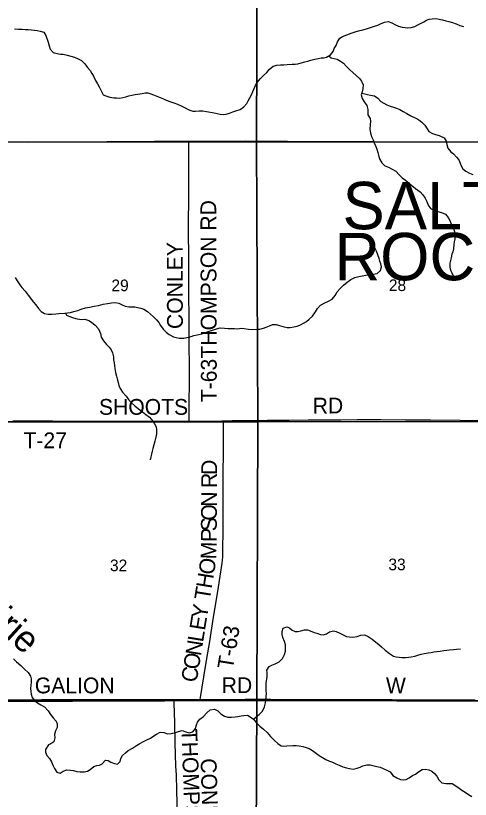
# Model space of a CAD drawing. Extents: x 1584893 to 1934202, y 663575 to 1091909.
# Drawn here: x 1751645 to 1760284, y 962130 to 977008 of the extents above; entities that cross this region are included whole.
import ezdxf

# ---------------------------------------------------------------- set-up
doc = ezdxf.new("R2010")
doc.units = 0
for name, color, linetype in [('GM_X_County_Road', 7, 'Continuous'), ('GM_X_County_Road_Text', 7, 'Continuous'), ('GM_X_Minor_River', 7, 'Continuous'), ('GM_X_Minor_River_Text', 7, 'Continuous'), ('GM_X_Section', 7, 'Continuous'), ('GM_X_Section_Text', 7, 'Continuous'), ('GM_X_Township', 7, 'Continuous'), ('GM_X_Township_Road', 7, 'Continuous'), ('GM_X_Township_Road_Text', 7, 'Continuous'), ('GM_X_Township_Text', 7, 'Continuous')]:
    doc.layers.add(name, color=color, linetype=linetype)

msp = doc.modelspace()

# ---------------------------------------------------------------- linework, layer by layer
at = {"layer": 'GM_X_County_Road'}
for points in [[(1748312, 963988), (1748315, 963988), (1748561, 963992), (1748972, 963998), (1749579, 964004), (1749956, 964007), (1750227, 964011), (1750366, 964012), (1750760, 964016), (1751373, 964018), (1751527, 964020), (1751741, 964020), (1752139, 964022), (1752385, 964022), (1753041, 964023), (1753629, 964024), (1754134, 964025), (1754434, 964026), (1754654, 964027)], [(1754654, 964027), (1754715, 964028), (1754944, 964027), (1754979, 964027), (1755092, 964026), (1755152, 964026)], [(1755152, 964026), (1755174, 964026), (1755615, 964027), (1755790, 964028), (1756007, 964029), (1756280, 964030), (1756495, 964029), (1756895, 964028), (1757116, 964027), (1757346, 964027), (1757812, 964025), (1758012, 964024), (1758470, 964024), (1758651, 964023), (1758798, 964022), (1759061, 964021), (1759635, 964019), (1760029, 964018), (1760259, 964018), (1760374, 964018)]]:
    msp.add_lwpolyline(points, dxfattribs=at)
at = {"layer": 'GM_X_Minor_River'}
for points in [[(1754649, 975350), (1754721, 975325), (1754801, 975290), (1754863, 975261), (1754937, 975223), (1755009, 975194), (1755059, 975193), (1755133, 975202), (1755201, 975202), (1755272, 975191), (1755416, 975165), (1755474, 975153), (1755530, 975140), (1755596, 975131), (1755646, 975141), (1755709, 975156), (1755771, 975184), (1755829, 975203), (1755910, 975227), (1755983, 975274), (1756035, 975340), (1756062, 975394), (1756093, 975448), (1756130, 975516), (1756150, 975570), (1756175, 975625), (1756201, 975679), (1756242, 975747), (1756293, 975807), (1756354, 975871), (1756417, 975930), (1756463, 975984), (1756536, 976047), (1756607, 976067), (1756679, 976072), (1756741, 976077), (1756805, 976081), (1756898, 976086), (1756954, 976087), (1757004, 976095), (1757069, 976110), (1757139, 976130), (1757195, 976143), (1757256, 976163), (1757328, 976182), (1757394, 976197), (1757449, 976207), (1757501, 976208), (1757553, 976220), (1757628, 976263), (1757675, 976329), (1757697, 976385), (1757734, 976439), (1757763, 976513), (1757806, 976583), (1757858, 976612), (1757939, 976645), (1758017, 976673), (1758094, 976698), (1758160, 976718), (1758243, 976739), (1758313, 976760), (1758387, 976783), (1758466, 976807), (1758524, 976826), (1758577, 976850), (1758653, 976887), (1758720, 976897), (1758792, 976870), (1758861, 976833), (1758921, 976808), (1758991, 976787), (1759043, 976781), (1759097, 976776), (1759162, 976782), (1759232, 976805), (1759283, 976835), (1759400, 976892), (1759452, 976921), (1759504, 976939), (1759559, 976950), (1759627, 976953), (1759693, 976943), (1759755, 976930), (1759821, 976911), (1759873, 976897), (1759945, 976876), (1760013, 976851), (1760083, 976824), (1760153, 976802)], [(1751621, 976760), (1751699, 976751), (1751769, 976749), (1751823, 976746), (1751881, 976744), (1751948, 976741), (1752004, 976734), (1752056, 976728), (1752110, 976715), (1752180, 976692), (1752219, 976632), (1752260, 976505), (1752279, 976438), (1752303, 976372), (1752360, 976311), (1752436, 976288), (1752494, 976280), (1752545, 976275), (1752621, 976260), (1752693, 976239), (1752763, 976217), (1752830, 976190), (1752896, 976155), (1752952, 976098), (1753013, 976027), (1753061, 975967), (1753092, 975912), (1753122, 975862), (1753163, 975779), (1753197, 975716), (1753232, 975654), (1753270, 975579), (1753309, 975508), (1753361, 975484), (1753433, 975463), (1753509, 975450), (1753563, 975445), (1753625, 975443), (1753683, 975452), (1753736, 975466), (1753794, 975483), (1753852, 975499), (1753917, 975514), (1754049, 975533), (1754106, 975542), (1754158, 975542), (1754212, 975527), (1754264, 975508), (1754330, 975482), (1754388, 975453), (1754452, 975428), (1754503, 975406), (1754593, 975369), (1754649, 975350)], [(1757598, 976246), (1757637, 976207), (1757699, 976194), (1757753, 976180), (1757815, 976143), (1757871, 976104), (1757926, 976047), (1757992, 975982), (1758050, 975930), (1758113, 975873), (1758177, 975818), (1758214, 975765), (1758248, 975693), (1758243, 975622), (1758226, 975562), (1758212, 975506), (1758229, 975436), (1758268, 975371), (1758318, 975300), (1758339, 975228), (1758339, 975176), (1758336, 975125), (1758380, 975055), (1758387, 975004), (1758382, 974936), (1758375, 974852), (1758389, 974776), (1758406, 974717), (1758436, 974649), (1758459, 974594), (1758488, 974524), (1758510, 974471), (1758523, 974407), (1758543, 974336), (1758562, 974280), (1758602, 974213), (1758657, 974154), (1758729, 974132), (1758797, 974095), (1758867, 974058), (1758932, 973983), (1758986, 973930), (1759053, 973885), (1759105, 973839), (1759175, 973782), (1759242, 973729), (1759330, 973662), (1759382, 973607), (1759425, 973544), (1759457, 973482), (1759484, 973413), (1759529, 973350), (1759597, 973310), (1759665, 973289), (1759735, 973272), (1759813, 973237), (1759863, 973176), (1759892, 973122), (1759916, 973069), (1759953, 973001), (1759978, 972928), (1759996, 972858), (1759991, 972771), (1759976, 972713), (1759970, 972663), (1759961, 972579), (1759948, 972527), (1759934, 972477), (1759917, 972411), (1759906, 972361), (1759894, 972309), (1759893, 972232), (1759906, 972174), (1759934, 972124), (1759959, 972067), (1759985, 972013)], [(1758220, 975538), (1758278, 975524), (1758330, 975513), (1758386, 975500), (1758460, 975488), (1758528, 975439), (1758582, 975380), (1758639, 975347), (1758697, 975317), (1758763, 975290), (1758823, 975273), (1758883, 975254), (1758945, 975226), (1759007, 975189), (1759077, 975150), (1759156, 975109), (1759248, 975064), (1759304, 975031), (1759364, 974986), (1759417, 974928), (1759463, 974861), (1759498, 974806), (1759564, 974772), (1759620, 974753), (1759690, 974730), (1759784, 974691), (1759827, 974626), (1759835, 974560), (1759858, 974493), (1759912, 974423), (1759963, 974382), (1760023, 974321), (1760065, 974268), (1760092, 974210), (1760109, 974154), (1760141, 974097), (1760199, 974058), (1760269, 974019), (1760328, 973993)], [(1752628, 971365), (1752690, 971375), (1752749, 971390), (1752829, 971413), (1752890, 971437), (1752974, 971462), (1753048, 971475), (1753137, 971490), (1753221, 971508), (1753310, 971529), (1753388, 971544), (1753467, 971557), (1753533, 971563), (1753607, 971552), (1753671, 971521), (1753725, 971492), (1753793, 971480), (1753855, 971479), (1753907, 971477), (1753957, 971470), (1754023, 971455), (1754081, 971433), (1754147, 971394), (1754209, 971343), (1754262, 971290), (1754320, 971233), (1754363, 971183), (1754397, 971126), (1754448, 971057), (1754504, 971001), (1754562, 970954), (1754641, 970913), (1754693, 970896), (1754753, 970886), (1754842, 970887), (1754928, 970904), (1754978, 970917), (1755029, 970935), (1755093, 970948), (1755182, 970968), (1755252, 970991), (1755304, 971010), (1755385, 971038), (1755459, 971065), (1755528, 971082), (1755612, 971072), (1755684, 971067), (1755738, 971068), (1755803, 971068), (1755863, 971065), (1755937, 971072), (1755987, 971068), (1756071, 971055), (1756149, 971052), (1756226, 971053), (1756284, 971059), (1756352, 971076), (1756405, 971096), (1756465, 971121), (1756525, 971143), (1756594, 971142), (1756658, 971125), (1756744, 971102), (1756804, 971090), (1756858, 971089), (1756930, 971098), (1756991, 971110), (1757043, 971133), (1757111, 971169), (1757168, 971202), (1757223, 971244), (1757283, 971305), (1757340, 971383), (1757381, 971447), (1757436, 971511), (1757517, 971556), (1757591, 971585), (1757658, 971623), (1757715, 971697), (1757754, 971764), (1757812, 971830), (1757875, 971892), (1757946, 971951), (1758011, 971999), (1758089, 972036), (1758166, 972053), (1758230, 972069), (1758301, 972082), (1758355, 972085), (1758439, 972099), (1758516, 972116), (1758574, 972168), (1758593, 972238), (1758584, 972294), (1758566, 972346), (1758551, 972397), (1758527, 972469), (1758500, 972534), (1758472, 972602), (1758463, 972669)], [(1751638, 972040), (1751675, 971971), (1751725, 971900), (1751764, 971848), (1751824, 971775), (1751883, 971702), (1751986, 971570), (1752026, 971518), (1752077, 971449), (1752129, 971394), (1752193, 971354), (1752263, 971341), (1752331, 971338), (1752409, 971345), (1752465, 971351), (1752578, 971358), (1752628, 971365)], [(1752593, 971360), (1752614, 971321), (1752685, 971288), (1752747, 971270), (1752815, 971253), (1752904, 971242), (1752960, 971245), (1753034, 971220), (1753088, 971188), (1753157, 971131), (1753219, 971064), (1753256, 970975), (1753271, 970901), (1753311, 970836), (1753374, 970765), (1753422, 970715), (1753461, 970662), (1753487, 970605), (1753502, 970533), (1753507, 970473), (1753515, 970416), (1753520, 970358), (1753528, 970308), (1753543, 970236), (1753562, 970163), (1753576, 970111), (1753591, 970046), (1753607, 969986), (1753630, 969927), (1753678, 969857), (1753747, 969784), (1753790, 969721), (1753840, 969664), (1753908, 969601), (1753979, 969544), (1754053, 969487), (1754121, 969439), (1754186, 969386), (1754250, 969311), (1754285, 969256), (1754313, 969202), (1754324, 969149), (1754323, 969067), (1754309, 969003), (1754290, 968927), (1754271, 968861), (1754252, 968793), (1754238, 968737), (1754225, 968683), (1754212, 968631), (1754198, 968574)], [(1756164, 963649), (1756215, 963695), (1756270, 963739), (1756333, 963804), (1756370, 963886), (1756393, 963960), (1756401, 964015), (1756406, 964079), (1756408, 964137), (1756405, 964191), (1756402, 964257), (1756406, 964336), (1756422, 964462), (1756421, 964530), (1756419, 964585), (1756460, 964650), (1756510, 964676), (1756575, 964703), (1756649, 964741), (1756712, 964806), (1756751, 964878), (1756770, 964940), (1756774, 965000), (1756769, 965065), (1756756, 965129), (1756722, 965202), (1756707, 965260), (1756708, 965316), (1756730, 965380), (1756795, 965404), (1756847, 965385), (1756898, 965343), (1756958, 965314), (1757008, 965315), (1757061, 965327), (1757135, 965346), (1757187, 965346), (1757241, 965329), (1757315, 965300), (1757367, 965282), (1757435, 965261), (1757497, 965254), (1757554, 965274), (1757606, 965311), (1757685, 965328), (1757737, 965318), (1757804, 965283), (1757858, 965256), (1757930, 965224), (1757980, 965213), (1758050, 965206), (1758135, 965223), (1758203, 965245), (1758272, 965250), (1758345, 965219), (1758417, 965168), (1758489, 965111), (1758542, 965071), (1758598, 965024), (1758668, 964963), (1758745, 964898), (1758821, 964849), (1758873, 964832), (1758929, 964826), (1758983, 964821), (1759049, 964825), (1759112, 964830), (1759162, 964837), (1759226, 964849), (1759289, 964864), (1759351, 964888), (1759409, 964899), (1759480, 964909), (1759542, 964920), (1759592, 964927), (1759644, 964935), (1759709, 964944), (1759779, 964958), (1759835, 964963), (1759889, 964969), (1759964, 964976), (1760022, 964981), (1760094, 964985)], [(1751601, 964795), (1751662, 964740), (1751742, 964673), (1751815, 964602), (1751881, 964535), (1751926, 964466), (1751940, 964416), (1751941, 964345), (1751933, 964295), (1751930, 964235), (1751933, 964179), (1751939, 964127), (1751960, 964062), (1752004, 964003), (1752062, 963961), (1752123, 963926), (1752191, 963887), (1752261, 963812), (1752304, 963741), (1752359, 963679), (1752415, 963612), (1752435, 963561), (1752432, 963493), (1752403, 963433), (1752384, 963363), (1752390, 963299), (1752369, 963223), (1752316, 963185), (1752266, 963164), (1752209, 963076), (1752210, 963024), (1752240, 962965), (1752285, 962902), (1752327, 962842), (1752352, 962781), (1752380, 962713), (1752429, 962648), (1752489, 962625), (1752550, 962665), (1752618, 962690), (1752690, 962683), (1752744, 962675), (1752806, 962660), (1752870, 962651), (1752945, 962649), (1753007, 962662), (1753059, 962694), (1753130, 962755), (1753189, 962773), (1753239, 962780), (1753289, 962806), (1753354, 962871), (1753404, 962869), (1753456, 962838), (1753524, 962807), (1753580, 962797), (1753631, 962846), (1753643, 962904), (1753672, 962964), (1753729, 963010), (1753781, 963054), (1753866, 963103), (1753943, 963152), (1754005, 963190), (1754076, 963229), (1754140, 963259), (1754209, 963294), (1754268, 963334), (1754324, 963369), (1754391, 963403), (1754461, 963396), (1754529, 963371), (1754601, 963377), (1754680, 963398), (1754736, 963419), (1754806, 963435), (1754876, 963410), (1754944, 963395), (1755013, 963410), (1755061, 963476), (1755084, 963544), (1755097, 963596), (1755144, 963652), (1755214, 963703), (1755277, 963773)], [(1755277, 963773), (1755338, 963831), (1755420, 963842), (1755484, 963811), (1755546, 963754), (1755616, 963707), (1755676, 963691), (1755744, 963690), (1755814, 963695), (1755864, 963701), (1755927, 963712), (1755981, 963722), (1756049, 963725), (1756103, 963698), (1756161, 963654), (1756214, 963591), (1756286, 963518), (1756357, 963459), (1756421, 963398), (1756484, 963323), (1756558, 963250), (1756625, 963189), (1756689, 963148), (1756739, 963142), (1756799, 963143), (1756912, 963150), (1756976, 963149), (1757034, 963143), (1757100, 963132), (1757166, 963115), (1757222, 963095), (1757282, 963056), (1757359, 963001), (1757411, 962960), (1757477, 962923), (1757541, 962887), (1757607, 962856), (1757665, 962833), (1757729, 962804), (1757794, 962780), (1757862, 962747), (1757930, 962728), (1757988, 962713), (1758056, 962705), (1758135, 962720), (1758193, 962741), (1758244, 962767), (1758316, 962782), (1758382, 962782), (1758434, 962773), (1758506, 962756), (1758570, 962738), (1758630, 962715), (1758696, 962686), (1758760, 962649), (1758813, 962582), (1758889, 962535), (1758955, 962509), (1759015, 962500), (1759065, 962506), (1759122, 962541), (1759185, 962579), (1759239, 962608), (1759296, 962654), (1759368, 962695), (1759425, 962705), (1759495, 962692), (1759549, 962665), (1759600, 962623), (1759650, 962568), (1759683, 962501), (1759743, 962440), (1759815, 962430), (1759865, 962433), (1759941, 962428), (1760011, 962387), (1760071, 962341), (1760122, 962304), (1760186, 962265), (1760246, 962224), (1760310, 962186)]]:
    msp.add_lwpolyline(points, dxfattribs=at)
at = {"layer": 'GM_X_Section'}
for points in [[(1751130, 979878), (1756237, 979884), (1756219, 974615), (1751072, 974604)], [(1761591, 979885), (1761565, 974606), (1756219, 974615), (1756237, 979884)], [(1751072, 974604), (1756219, 974615), (1756247, 969296), (1750999, 969295)], [(1756219, 974615), (1761565, 974606), (1761569, 969303), (1756247, 969296)], [(1750999, 969295), (1756247, 969296), (1756228, 964003), (1750963, 963989)], [(1756247, 969296), (1761569, 969303), (1761544, 963992), (1756228, 964003)], [(1750963, 963989), (1756228, 964003), (1756204, 958707), (1750873, 958681)], [(1756228, 964003), (1761544, 963992), (1761436, 958720), (1756204, 958707)]]:
    msp.add_lwpolyline(points, close=True, dxfattribs=at)
at = {"layer": 'GM_X_Township'}
for points in [[(1764172, 963989), (1755145, 964022), (1754645, 964016), (1748284, 963981), (1747917, 963983), (1747841, 963969), (1746496, 963953), (1745093, 963928), (1745148, 969149), (1745153, 969335), (1745215, 974564), (1745298, 979764), (1745299, 979824), (1745336, 982402), (1745376, 985192), (1746957, 985196), (1756190, 985192), (1761103, 985171)], [(1745043, 961357), (1745072, 963255), (1745093, 963928), (1746496, 963953), (1747841, 963969), (1747917, 963983), (1748284, 963981), (1754645, 964016), (1755145, 964022), (1764172, 963989)]]:
    msp.add_lwpolyline(points, dxfattribs=at)
at = {"layer": 'GM_X_Township_Road'}
for points in [[(1747733, 974651), (1747751, 974651), (1748145, 974645), (1748522, 974641), (1748834, 974636), (1749047, 974633), (1749523, 974626), (1749720, 974623), (1749966, 974620), (1750475, 974614), (1750672, 974613), (1751033, 974610), (1751460, 974610), (1751870, 974609), (1752100, 974611), (1752477, 974613), (1752822, 974615), (1753380, 974618), (1754003, 974622), (1754282, 974623), (1754693, 974624), (1754935, 974625)], [(1754940, 969310), (1754941, 969353), (1754943, 969615), (1754944, 969779), (1754946, 969927), (1754947, 970074), (1754946, 970287), (1754946, 970451), (1754944, 970664), (1754943, 970796), (1754941, 971042), (1754940, 971304), (1754938, 971681), (1754933, 972157), (1754934, 972354), (1754935, 972534), (1754932, 972796), (1754931, 973190), (1754933, 973420), (1754933, 973682), (1754933, 973879), (1754933, 974092), (1754933, 974420), (1754935, 974568), (1754935, 974625)], [(1754935, 974625), (1754988, 974625), (1755497, 974626), (1755644, 974627), (1755891, 974628), (1756005, 974629), (1756120, 974627), (1756350, 974627), (1756547, 974626), (1756809, 974625), (1757269, 974622), (1757433, 974621), (1757630, 974620), (1757810, 974619), (1758155, 974618), (1758450, 974617), (1758680, 974615), (1758943, 974613), (1759140, 974612), (1759517, 974612), (1759829, 974611), (1760075, 974612), (1760190, 974613), (1760436, 974607)], [(1751591, 969314), (1751869, 969315), (1752050, 969316), (1752230, 969315), (1752345, 969315), (1752575, 969311), (1752952, 969309), (1753149, 969309), (1753395, 969309), (1753772, 969309), (1754166, 969308), (1754478, 969309), (1754724, 969310), (1754940, 969310)], [(1754940, 969310), (1754970, 969310), (1755314, 969312), (1755560, 969317), (1755593, 969318)], [(1755152, 964026), (1755159, 964066), (1755188, 964261), (1755220, 964456), (1755284, 964844), (1755325, 965087), (1755406, 965590), (1755486, 966076), (1755533, 966368), (1755570, 966611), (1755578, 966676), (1755582, 966726), (1755584, 966824), (1755586, 967284), (1755587, 967694), (1755588, 968039), (1755589, 968220), (1755590, 968399), (1755591, 968630), (1755592, 968975), (1755593, 969221), (1755593, 969287), (1755593, 969318)], [(1755593, 969318), (1755757, 969320), (1756430, 969327), (1756626, 969328), (1756840, 969330), (1757200, 969333), (1757479, 969335), (1757824, 969337), (1758136, 969338), (1758382, 969340), (1758583, 969341), (1759054, 969337), (1759529, 969333), (1760088, 969327), (1760760, 969319)], [(1754777, 960625), (1754777, 960660), (1754776, 960676), (1754763, 960889), (1754750, 961102), (1754737, 961348), (1754728, 961562), (1754720, 961841), (1754713, 962054), (1754705, 962301), (1754698, 962596), (1754691, 962760), (1754678, 963203), (1754668, 963565), (1754661, 963795), (1754658, 963927), (1754654, 964014), (1754654, 964027)]]:
    msp.add_lwpolyline(points, dxfattribs=at)

# ---------------------------------------------------------------- texts
at = {"layer": 'GM_X_County_Road_Text'}
for s, rotation, p in [('GALION', 0, (1752009, 964142)), ('RD', 0, (1755560, 964146)), ('W', 359.2897, (1758677, 964146))]:
    msp.add_text(s, height=300, rotation=rotation, dxfattribs=at).set_placement(p)
at = {"layer": 'GM_X_Minor_River_Text'}
msp.add_text('Prairie', height=500.1, rotation=317.7617, dxfattribs=at).set_placement((1750394, 966160))
at = {"layer": 'GM_X_Section_Text'}
for s, p in [('29', (1753464, 971777)), ('28', (1758735, 971779)), ('32', (1753437, 966461)), ('33', (1758726, 966479))]:
    msp.add_text(s, height=221, rotation=0, dxfattribs=at).set_placement(p)
at = {"layer": 'GM_X_Township_Road_Text'}
for s, rotation, p in [('THOMPSON RD', 90.1926, (1755465, 970498)), ('CONLEY', 90.1689, (1754822, 971059)), ('T-63', 90, (1755465, 969669)), ('RD', 0.4901, (1757290, 969452)), ('SHOOTS', 0, (1753228, 969430)), ('T-27', 0, (1751794, 968796)), ('D', 89.7353, (1755471, 968288)), ('R', 89.7307, (1755470, 968041)), ('N', 89.7353, (1755469, 967685)), ('O', 89.7304, (1755467, 967421)), ('S', 89.7339, (1755466, 967218)), ('P', 89.746, (1755466, 967016)), ('M', 88.3858, (1755456, 966683)), ('O', 80.9402, (1755411, 966380)), ('H', 80.8766, (1755369, 966119)), ('T', 80.8801, (1755333, 965897)), ('Y', 80.8797, (1755277, 965545)), ('E', 80.8786, (1755241, 965324)), ('L', 80.8786, (1755206, 965102)), ('T-63', 80.7655, (1755772, 964586)), ('N', 80.8797, (1755164, 964841)), ('O', 80.8797, (1755122, 964581)), ('C', 80.879, (1755083, 964337)), ('THOMPSON RD', 272.1212, (1754793, 963463)), ('CONLEY', 271.695, (1755159, 962905))]:
    msp.add_text(s, height=300, rotation=rotation, dxfattribs=at).set_placement(p)
at = {"layer": 'GM_X_Township_Text'}
for s, p in [('SALT', (1757855, 972953)), ('ROCK', (1757701, 971984))]:
    msp.add_text(s, height=900, rotation=0, dxfattribs=at).set_placement(p)

doc.saveas('drawing.dxf')
